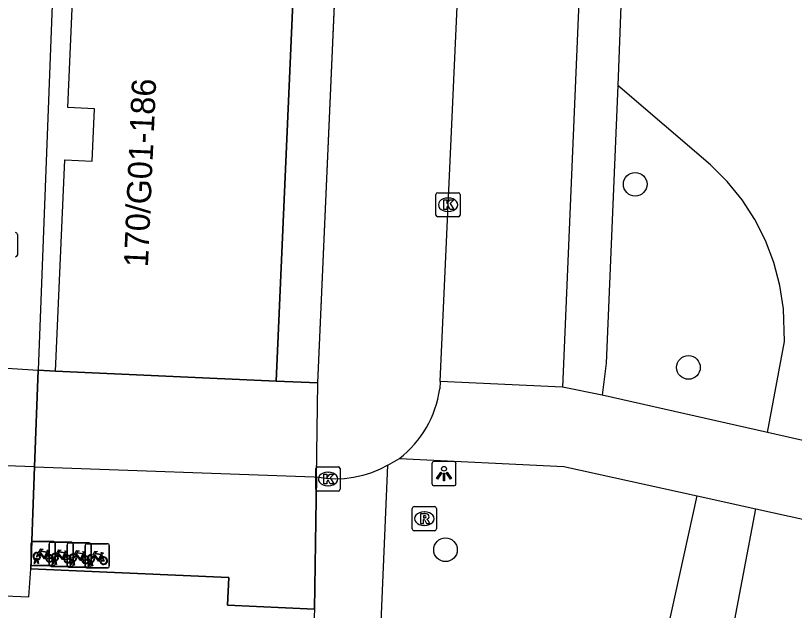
# Model space of a CAD drawing. Extents: x 161253 to 161848, y 384872 to 385383.
# Drawn here: x 161704.18 to 161736.4, y 384919.64 to 384944.25 of the extents above; entities that cross this region are included whole.
import ezdxf

# ---------------------------------------------------------------- set-up
doc = ezdxf.new("R2010")
doc.units = 0
for name, color, linetype in [('IMGEO_Boom', 7, 'Continuous'), ('IMGEO_Brandkraan', 7, 'Continuous'), ('IMGEO_Fietsenrek', 7, 'Continuous'), ('IMGEO_Groenvoorziening', 7, 'Continuous'), ('IMGEO_Kolk', 7, 'Continuous'), ('IMGEO_Lichtpunt', 7, 'Continuous'), ('IMGEO_Pand', 7, 'Continuous'), ('IMGEO_Pand_nummerreeks', 7, 'Continuous'), ('IMGEO_Pand_overbouw', 7, 'Continuous'), ('IMGEO_Parkeervlak_open', 7, 'Continuous'), ('IMGEO_Rijbaan_lokaal_open', 7, 'Continuous'), ('IMGEO_Rioolput', 7, 'Continuous'), ('IMGEO_Voetpad_gesloten', 7, 'Continuous'), ('IMGEO_Voetpad_open', 7, 'Continuous')]:
    doc.layers.add(name, color=color, linetype=linetype)

msp = doc.modelspace()

# ---------------------------------------------------------------- linework, layer by layer
at = {"layer": 'IMGEO_Boom'}
for centre in [(161729.813, 384937.267), (161732.015, 384929.69), (161721.967, 384922.147)]:
    msp.add_circle(centre, 0.489, dxfattribs=at)
at = {"layer": 'IMGEO_Brandkraan'}
msp.add_line((161704.258, 384935.192), (161704.258, 384934.34), dxfattribs=at)
msp.add_lwpolyline([(161704.258, 384935.192), (161704.258, 384934.34)], dxfattribs=at)
for centre, start, end in [((161704.182, 384935.19), 1.552, 88.448), ((161704.182, 384935.19), 1.552, 88.448), ((161704.182, 384934.342), 271.552, 358.448), ((161704.182, 384934.342), 271.552, 358.448)]:
    msp.add_arc(centre, 0.0765, start, end, dxfattribs=at)
at = {"layer": 'IMGEO_Fietsenrek'}
for p, q in [((161704.898, 384922.492), (161705.739, 384922.492)), ((161705.739, 384922.492), (161704.898, 384922.492)), ((161704.823, 384921.567), (161704.823, 384922.408)), ((161704.823, 384922.408), (161704.823, 384921.567)), ((161705.569, 384921.534), (161705.569, 384922.375)), ((161705.569, 384922.375), (161705.569, 384921.534)), ((161705.644, 384922.459), (161706.485, 384922.459)), ((161706.485, 384922.459), (161705.644, 384922.459)), ((161705.823, 384922.417), (161705.823, 384921.576)), ((161705.823, 384921.576), (161705.823, 384922.417)), ((161706.315, 384921.502), (161706.315, 384922.343)), ((161706.315, 384922.343), (161706.315, 384921.502)), ((161706.39, 384922.427), (161707.231, 384922.427)), ((161707.231, 384922.427), (161706.39, 384922.427)), ((161706.569, 384922.384), (161706.569, 384921.543)), ((161706.569, 384921.543), (161706.569, 384922.384)), ((161707.061, 384921.469), (161707.061, 384922.31)), ((161707.061, 384922.31), (161707.061, 384921.469)), ((161707.136, 384922.394), (161707.977, 384922.394)), ((161707.977, 384922.394), (161707.136, 384922.394)), ((161707.315, 384922.352), (161707.315, 384921.511)), ((161707.315, 384921.511), (161707.315, 384922.352)), ((161708.061, 384922.319), (161708.061, 384921.478)), ((161708.061, 384921.478), (161708.061, 384922.319)), ((161705.51, 384922.041), (161705.546, 384921.946)), ((161706.256, 384922.008), (161706.292, 384921.913)), ((161707.002, 384921.976), (161707.038, 384921.881)), ((161707.748, 384921.943), (161707.784, 384921.848)), ((161704.95, 384921.576), (161704.989, 384921.736)), ((161704.984, 384921.576), (161704.95, 384921.576)), ((161705.019, 384921.724), (161704.984, 384921.576)), ((161705.061, 384921.748), (161705.06, 384921.752)), ((161705.102, 384921.576), (161705.068, 384921.718)), ((161705.092, 384921.759), (161705.093, 384921.752)), ((161705.1, 384921.722), (161705.135, 384921.576)), ((161705.135, 384921.576), (161705.102, 384921.576)), ((161705.696, 384921.543), (161705.735, 384921.703)), ((161705.73, 384921.543), (161705.696, 384921.543)), ((161705.765, 384921.691), (161705.73, 384921.543)), ((161705.807, 384921.715), (161705.806, 384921.719)), ((161705.848, 384921.543), (161705.814, 384921.685)), ((161705.838, 384921.726), (161705.839, 384921.719)), ((161705.846, 384921.689), (161705.881, 384921.543)), ((161705.881, 384921.543), (161705.848, 384921.543)), ((161706.442, 384921.511), (161706.481, 384921.671)), ((161706.511, 384921.659), (161706.476, 384921.511)), ((161706.553, 384921.683), (161706.552, 384921.687)), ((161706.594, 384921.511), (161706.56, 384921.653)), ((161706.584, 384921.694), (161706.585, 384921.687)), ((161706.592, 384921.657), (161706.627, 384921.511)), ((161707.188, 384921.478), (161707.227, 384921.638)), ((161707.257, 384921.626), (161707.222, 384921.478)), ((161707.299, 384921.65), (161707.298, 384921.654)), ((161707.34, 384921.478), (161707.306, 384921.62)), ((161707.33, 384921.661), (161707.331, 384921.654)), ((161707.338, 384921.624), (161707.373, 384921.478)), ((161705.748, 384921.492), (161704.907, 384921.492)), ((161704.907, 384921.492), (161705.748, 384921.492)), ((161706.494, 384921.459), (161705.653, 384921.459)), ((161705.653, 384921.459), (161706.494, 384921.459)), ((161707.24, 384921.427), (161706.399, 384921.427)), ((161706.399, 384921.427), (161707.24, 384921.427)), ((161706.476, 384921.511), (161706.442, 384921.511)), ((161706.627, 384921.511), (161706.594, 384921.511)), ((161707.986, 384921.394), (161707.145, 384921.394)), ((161707.145, 384921.394), (161707.986, 384921.394)), ((161707.222, 384921.478), (161707.188, 384921.478)), ((161707.373, 384921.478), (161707.34, 384921.478))]:
    msp.add_line(p, q, dxfattribs=at)
for points in [[(161705.136, 384922.018), (161705.231, 384922.182), (161705.317, 384922.168), (161705.319, 384922.159), (161705.263, 384922.148), (161705.236, 384922.103), (161705.492, 384922.062)], [(161705.157, 384921.966), (161705.105, 384921.876), (161705.065, 384921.851), (161705.066, 384921.898), (161705.121, 384921.992)], [(161705.432, 384921.774), (161705.382, 384921.774), (161705.191, 384922.025), (161705.172, 384921.993)], [(161705.479, 384922.037), (161705.222, 384922.078), (161705.205, 384922.049), (161705.372, 384921.829), (161705.479, 384922.037)], [(161705.527, 384921.939), (161705.497, 384922.016), (161705.388, 384921.798), (161705.431, 384921.798)], [(161705.461, 384921.798), (161705.581, 384921.797), (161705.537, 384921.911)], [(161705.557, 384921.918), (161705.612, 384921.773), (161705.462, 384921.773)], [(161705.492, 384922.062), (161705.517, 384922.111), (161705.511, 384922.115), (161705.488, 384922.119), (161705.476, 384922.126), (161705.475, 384922.129), (161705.477, 384922.134), (161705.572, 384922.119), (161705.574, 384922.109), (161705.564, 384922.096), (161705.552, 384922.09), (161705.538, 384922.096), (161705.51, 384922.041)], [(161705.903, 384921.933), (161705.851, 384921.843), (161705.811, 384921.818), (161705.812, 384921.865), (161705.867, 384921.959)], [(161705.882, 384921.985), (161705.977, 384922.149), (161706.063, 384922.135), (161706.065, 384922.126), (161706.009, 384922.115), (161705.982, 384922.07), (161706.238, 384922.029)], [(161706.178, 384921.741), (161706.128, 384921.741), (161705.937, 384921.992), (161705.918, 384921.96)], [(161706.225, 384922.004), (161705.968, 384922.045), (161705.951, 384922.016), (161706.118, 384921.796), (161706.225, 384922.004)], [(161706.273, 384921.906), (161706.243, 384921.983), (161706.134, 384921.765), (161706.177, 384921.765)], [(161706.207, 384921.765), (161706.327, 384921.764), (161706.283, 384921.878)], [(161706.303, 384921.885), (161706.358, 384921.74), (161706.208, 384921.74)], [(161706.238, 384922.029), (161706.263, 384922.078), (161706.257, 384922.082), (161706.234, 384922.086), (161706.222, 384922.093), (161706.221, 384922.096), (161706.223, 384922.101), (161706.318, 384922.086), (161706.32, 384922.076), (161706.31, 384922.063), (161706.298, 384922.057), (161706.284, 384922.063), (161706.256, 384922.008)], [(161706.649, 384921.901), (161706.597, 384921.811), (161706.557, 384921.786), (161706.558, 384921.833), (161706.613, 384921.927)], [(161706.628, 384921.953), (161706.723, 384922.117), (161706.809, 384922.103), (161706.811, 384922.094), (161706.755, 384922.083), (161706.728, 384922.038), (161706.984, 384921.997)], [(161706.924, 384921.709), (161706.874, 384921.709), (161706.683, 384921.96), (161706.664, 384921.928)], [(161706.971, 384921.972), (161706.714, 384922.013), (161706.697, 384921.984), (161706.864, 384921.764), (161706.971, 384921.972)], [(161707.019, 384921.874), (161706.989, 384921.951), (161706.88, 384921.733), (161706.923, 384921.733)], [(161707.049, 384921.853), (161707.104, 384921.708), (161706.954, 384921.708)], [(161706.984, 384921.997), (161707.009, 384922.046), (161707.003, 384922.05), (161706.98, 384922.054), (161706.968, 384922.061), (161706.967, 384922.064), (161706.969, 384922.069), (161707.064, 384922.054), (161707.066, 384922.044), (161707.056, 384922.031), (161707.044, 384922.025), (161707.03, 384922.031), (161707.002, 384921.976)], [(161707.395, 384921.868), (161707.343, 384921.778), (161707.303, 384921.753), (161707.304, 384921.8), (161707.359, 384921.894)], [(161707.374, 384921.92), (161707.469, 384922.084), (161707.555, 384922.07), (161707.557, 384922.061), (161707.501, 384922.05), (161707.474, 384922.005), (161707.73, 384921.964)], [(161707.67, 384921.676), (161707.62, 384921.676), (161707.429, 384921.927), (161707.41, 384921.895)], [(161707.717, 384921.939), (161707.46, 384921.98), (161707.443, 384921.951), (161707.61, 384921.731), (161707.717, 384921.939)], [(161707.765, 384921.841), (161707.735, 384921.918), (161707.626, 384921.7), (161707.669, 384921.7)], [(161707.73, 384921.964), (161707.755, 384922.013), (161707.749, 384922.017), (161707.726, 384922.021), (161707.714, 384922.028), (161707.713, 384922.031), (161707.715, 384922.036), (161707.81, 384922.021), (161707.812, 384922.011), (161707.802, 384921.998), (161707.79, 384921.992), (161707.776, 384921.998), (161707.748, 384921.943)], [(161706.953, 384921.733), (161707.073, 384921.732), (161707.029, 384921.846)], [(161707.699, 384921.7), (161707.819, 384921.699), (161707.775, 384921.813)], [(161707.795, 384921.82), (161707.85, 384921.675), (161707.7, 384921.675)]]:
    msp.add_lwpolyline(points, dxfattribs=at)
for centre, radius, start, end in [((161704.901, 384922.414), 0.0779, 92.4484, 184.2845), ((161704.901, 384922.414), 0.0779, 92.4484, 184.2845), ((161705.745, 384922.414), 0.0779, 2.4484, 94.2845), ((161705.745, 384922.414), 0.0779, 2.4484, 94.2845), ((161705.647, 384922.381), 0.0779, 92.4484, 184.2845), ((161705.647, 384922.381), 0.0779, 92.4484, 184.2845), ((161706.393, 384922.349), 0.0779, 92.4484, 184.2845), ((161706.393, 384922.349), 0.0779, 92.4484, 184.2845), ((161706.491, 384922.381), 0.0779, 2.4484, 94.2845), ((161706.491, 384922.381), 0.0779, 2.4484, 94.2845), ((161707.139, 384922.316), 0.0779, 92.4484, 184.2845), ((161707.139, 384922.316), 0.0779, 92.4484, 184.2845), ((161707.237, 384922.349), 0.0779, 2.4484, 94.2845), ((161707.237, 384922.349), 0.0779, 2.4484, 94.2845), ((161707.983, 384922.316), 0.0779, 2.4484, 94.2845), ((161707.983, 384922.316), 0.0779, 2.4484, 94.2845), ((161705.063, 384921.877), 0.159, 62.6766, 242.1369), ((161705.063, 384921.877), 0.129, 63.3192, 238.903), ((161705.063, 384921.877), 0.129, 283.6043, 43.4302), ((161705.063, 384921.877), 0.159, 283.5766, 46.6042), ((161705.59, 384921.793), 0.159, 113.3408, 178.3217), ((161705.59, 384921.793), 0.159, 187.0065, 105.7708), ((161705.59, 384921.793), 0.129, 113.923, 177.9556), ((161705.59, 384921.793), 0.129, 188.6715, 104.5883), ((161705.809, 384921.844), 0.159, 62.6766, 242.1369), ((161705.809, 384921.844), 0.129, 63.3192, 238.903), ((161705.809, 384921.844), 0.129, 283.6043, 43.4302), ((161705.809, 384921.844), 0.159, 283.5766, 46.6042), ((161706.336, 384921.76), 0.159, 113.3408, 178.3217), ((161706.336, 384921.76), 0.159, 187.0065, 105.7708), ((161706.336, 384921.76), 0.129, 113.923, 177.9556), ((161706.336, 384921.76), 0.129, 188.6715, 104.5883), ((161706.555, 384921.812), 0.159, 62.6766, 242.1369), ((161706.555, 384921.812), 0.129, 63.3192, 238.903), ((161706.555, 384921.812), 0.129, 283.6043, 43.4302), ((161706.555, 384921.812), 0.159, 283.5766, 46.6042), ((161707.082, 384921.728), 0.159, 113.3408, 178.3217), ((161707.082, 384921.728), 0.159, 187.0065, 105.7708), ((161707.082, 384921.728), 0.129, 188.6715, 104.5883), ((161707.301, 384921.779), 0.159, 62.6766, 242.1369), ((161707.301, 384921.779), 0.129, 63.3192, 238.903), ((161707.301, 384921.779), 0.129, 283.6043, 43.4302), ((161707.301, 384921.779), 0.159, 283.5766, 46.6042), ((161707.828, 384921.695), 0.159, 187.0065, 105.7708), ((161704.901, 384921.57), 0.0779, 182.4484, 274.2845), ((161704.901, 384921.57), 0.0779, 182.4484, 274.2845), ((161705.043, 384921.748), 0.0499, 12.8025, 158.6934), ((161705.063, 384921.877), 0.159, 253.9967, 271.7867), ((161705.043, 384921.748), 0.0174, 12.8025, 163.4502), ((161705.063, 384921.877), 0.129, 253.415, 269.0204), ((161705.647, 384921.537), 0.0779, 182.4484, 274.2845), ((161705.647, 384921.537), 0.0779, 182.4484, 274.2845), ((161705.789, 384921.715), 0.0499, 12.8025, 158.6934), ((161705.745, 384921.57), 0.0779, 272.4484, 4.2845), ((161705.745, 384921.57), 0.0779, 272.4484, 4.2845), ((161705.809, 384921.844), 0.159, 253.9967, 271.7867), ((161705.789, 384921.715), 0.0174, 12.8025, 163.4502), ((161705.809, 384921.844), 0.129, 253.415, 269.0204), ((161706.535, 384921.683), 0.0499, 12.8025, 158.6934), ((161706.491, 384921.537), 0.0779, 272.4484, 4.2845), ((161706.491, 384921.537), 0.0779, 272.4484, 4.2845), ((161706.555, 384921.812), 0.159, 253.9967, 271.7867), ((161706.535, 384921.683), 0.0174, 12.8025, 163.4502), ((161706.555, 384921.812), 0.129, 253.415, 269.0204), ((161707.082, 384921.728), 0.129, 113.923, 177.9556), ((161707.281, 384921.65), 0.0499, 12.8025, 158.6934), ((161707.301, 384921.779), 0.159, 253.9967, 271.7867), ((161707.281, 384921.65), 0.0174, 12.8025, 163.4502), ((161707.301, 384921.779), 0.129, 253.415, 269.0204), ((161707.828, 384921.695), 0.159, 113.3408, 178.3217), ((161707.828, 384921.695), 0.129, 113.923, 177.9556), ((161707.828, 384921.695), 0.129, 188.6715, 104.5883), ((161706.393, 384921.505), 0.0779, 182.4484, 274.2845), ((161706.393, 384921.505), 0.0779, 182.4484, 274.2845), ((161707.139, 384921.472), 0.0779, 182.4484, 274.2845), ((161707.139, 384921.472), 0.0779, 182.4484, 274.2845), ((161707.237, 384921.505), 0.0779, 272.4484, 4.2845), ((161707.237, 384921.505), 0.0779, 272.4484, 4.2845), ((161707.983, 384921.472), 0.0779, 272.4484, 4.2845), ((161707.983, 384921.472), 0.0779, 272.4484, 4.2845)]:
    msp.add_arc(centre, radius, start, end, dxfattribs=at)
at = {"layer": 'IMGEO_Groenvoorziening'}
for points in [[(161729.939, 384963.677), (161729.098, 384941.357)], [(161729.098, 384941.357), (161728.608, 384929.866), (161728.449, 384928.539)], [(161735.28, 384926.994), (161735.992, 384930.76), (161735.952, 384932.12), (161735.801, 384933.083), (161735.55, 384934.026), (161735.203, 384934.936), (161734.762, 384935.806), (161734.232, 384936.625), (161733.62, 384937.383), (161732.932, 384938.074), (161729.098, 384941.357)], [(161718.843, 384908.119), (161728.459, 384907.746), (161728.73, 384908.015), (161728.849, 384908.352), (161732.373, 384924.372)], [(161718.716, 384905.121), (161728.292, 384904.75), (161729.354, 384904.9), (161730.318, 384905.37), (161731.089, 384906.116), (161731.458, 384906.73), (161731.678, 384907.354), (161734.799, 384923.838)]]:
    msp.add_lwpolyline(points, dxfattribs=at)
at = {"layer": 'IMGEO_Kolk'}
for p, q in [((161721.573, 384935.993), (161721.573, 384936.845)), ((161721.648, 384936.919), (161722.5, 384936.919)), ((161722.061, 384936.699), (161722.086, 384936.699)), ((161722.574, 384936.845), (161722.574, 384935.993)), ((161722.084, 384936.139), (161722.059, 384936.139)), ((161722.5, 384935.919), (161721.648, 384935.919)), ((161716.608, 384924.652), (161716.608, 384925.504)), ((161716.683, 384925.578), (161717.535, 384925.578)), ((161717.609, 384925.504), (161717.609, 384924.652)), ((161717.096, 384925.358), (161717.121, 384925.358)), ((161717.119, 384924.798), (161717.094, 384924.798)), ((161717.535, 384924.578), (161716.683, 384924.578))]:
    msp.add_line(p, q, dxfattribs=at)
for points in [[(161721.573, 384935.993), (161721.573, 384936.845)], [(161721.648, 384936.919), (161722.5, 384936.919)], [(161722.574, 384936.845), (161722.574, 384935.993)], [(161721.894, 384936.619), (161722.017, 384936.619), (161722.017, 384936.468), (161722.147, 384936.619), (161722.311, 384936.619), (161722.165, 384936.468), (161722.318, 384936.219), (161722.166, 384936.219), (161722.081, 384936.383), (161722.017, 384936.316), (161722.017, 384936.219), (161721.894, 384936.219), (161721.894, 384936.619)], [(161722.5, 384935.919), (161721.648, 384935.919)], [(161716.608, 384924.652), (161716.608, 384925.504)], [(161716.683, 384925.578), (161717.535, 384925.578)], [(161717.609, 384925.504), (161717.609, 384924.652)], [(161716.929, 384925.278), (161717.052, 384925.278), (161717.052, 384925.127), (161717.182, 384925.278), (161717.346, 384925.278), (161717.2, 384925.127), (161717.353, 384924.878), (161717.201, 384924.878), (161717.116, 384925.042), (161717.052, 384924.975), (161717.052, 384924.878), (161716.929, 384924.878), (161716.929, 384925.278)], [(161717.535, 384924.578), (161716.683, 384924.578)]]:
    msp.add_lwpolyline(points, dxfattribs=at)
for centre, start, end in [((161721.65, 384936.843), 91.552, 178.448), ((161721.65, 384936.843), 91.552, 178.448), ((161722.498, 384936.843), 1.552, 88.448), ((161722.498, 384936.843), 1.552, 88.448), ((161721.65, 384935.995), 181.552, 268.448), ((161721.65, 384935.995), 181.552, 268.448), ((161722.498, 384935.995), 271.552, 358.448), ((161722.498, 384935.995), 271.552, 358.448), ((161716.685, 384925.502), 91.552, 178.448), ((161716.685, 384925.502), 91.552, 178.448), ((161717.533, 384925.502), 1.552, 88.448), ((161717.533, 384925.502), 1.552, 88.448), ((161716.685, 384924.654), 181.552, 268.448), ((161716.685, 384924.654), 181.552, 268.448), ((161717.533, 384924.654), 271.552, 358.448), ((161717.533, 384924.654), 271.552, 358.448)]:
    msp.add_arc(centre, 0.0765, start, end, dxfattribs=at)
for centre, major_axis, ratio, start_param, end_param in [((161722.06, 384936.419), (-0.387, 0.002), 0.722429, 4.712389, 7.853982), ((161722.085, 384936.419), (-0.39, 0.002), 0.717154, 1.570796, 4.712389), ((161717.095, 384925.078), (-0.387, 0.002), 0.722429, 4.712389, 7.853982), ((161717.12, 384925.078), (-0.39, 0.002), 0.717154, 1.570796, 4.712389)]:
    msp.add_ellipse(centre, major_axis=major_axis, ratio=ratio, start_param=start_param, end_param=end_param, dxfattribs=at)
at = {"layer": 'IMGEO_Lichtpunt'}
for p, q in [((161722.307, 384925.795), (161721.499, 384925.795)), ((161722.307, 384925.795), (161721.499, 384925.795)), ((161721.405, 384925.7), (161721.405, 384924.893)), ((161721.405, 384925.7), (161721.405, 384924.893)), ((161722.401, 384924.893), (161722.401, 384925.7)), ((161722.401, 384924.893), (161722.401, 384925.7)), ((161721.499, 384924.799), (161722.307, 384924.799)), ((161721.499, 384924.799), (161722.307, 384924.799))]:
    msp.add_line(p, q, dxfattribs=at)
for points in [[(161721.779, 384925.364), (161721.818, 384925.336), (161721.63, 384925.074), (161721.592, 384925.101), (161721.779, 384925.364)], [(161721.881, 384925.316), (161721.928, 384925.316), (161721.928, 384924.994), (161721.881, 384924.994), (161721.881, 384925.316)], [(161721.991, 384925.336), (161722.029, 384925.363), (161722.216, 384925.101), (161722.177, 384925.073), (161721.991, 384925.336)]]:
    msp.add_lwpolyline(points, dxfattribs=at)
msp.add_circle((161721.904, 384925.498), 0.0994, dxfattribs=at)
for centre, start, end in [((161721.499, 384925.7), 90, 180), ((161721.499, 384925.7), 90, 180), ((161722.307, 384925.7), 0, 90), ((161722.307, 384925.7), 0, 90), ((161721.499, 384924.893), 180, 270), ((161721.499, 384924.893), 180, 270), ((161722.307, 384924.893), 270, 0), ((161722.307, 384924.893), 270, 360)]:
    msp.add_arc(centre, 0.0946, start, end, dxfattribs=at)
at = {"layer": 'IMGEO_Pand'}
for points in [[(161705.831, 384929.532), (161706.218, 384938.274), (161707.35, 384938.224), (161707.446, 384940.391), (161706.346, 384940.44), (161706.708, 384948.629)], [(161714.962, 384929.128), (161715.808, 384948.231)], [(161705.831, 384929.532), (161714.962, 384929.128)], [(161701.058, 384920.348), (161704.739, 384920.199), (161704.814, 384921.352)], [(161716.555, 384919.692), (161712.949, 384919.853), (161713, 384920.994), (161704.814, 384921.352)], [(161716.555, 384919.692), (161715.997, 384907.204)]]:
    msp.add_lwpolyline(points, dxfattribs=at)
at = {"layer": 'IMGEO_Pand_overbouw'}
for points in [[(161706.218, 384938.274), (161707.35, 384938.224), (161707.446, 384940.391), (161706.346, 384940.44), (161706.708, 384948.629), (161705.849, 384948.667), (161705.123, 384929.577), (161705.831, 384929.532)], [(161717.527, 384948.15), (161715.808, 384948.231), (161714.962, 384929.128), (161716.686, 384929.058)], [(161716.631, 384925.145), (161716.686, 384929.058), (161714.962, 384929.128), (161705.831, 384929.532), (161705.123, 384929.577), (161704.973, 384925.573), (161704.814, 384921.352), (161713, 384920.994), (161712.949, 384919.853), (161716.555, 384919.692)]]:
    msp.add_lwpolyline(points, close=True, dxfattribs=at)
at = {"layer": 'IMGEO_Parkeervlak_open'}
msp.add_lwpolyline([(161728.314, 384964.348), (161726.8, 384928.88)], dxfattribs=at)
at = {"layer": 'IMGEO_Rijbaan_lokaal_open'}
for points in [[(161716.686, 384929.058), (161720.004, 385004.377)], [(161721.742, 384929.109), (161722.569, 384947.361), (161723.419, 384966.524)], [(161701.672, 384929.795), (161705.123, 384929.577)], [(161704.973, 384925.573), (161705.123, 384929.577)], [(161705.123, 384929.577), (161705.831, 384929.532)], [(161716.686, 384929.058), (161714.962, 384929.128)], [(161716.631, 384925.145), (161716.686, 384929.058)], [(161721.742, 384929.109), (161721.728, 384928.805)], [(161704.973, 384925.573), (161667.878, 384926.869)], [(161719.586, 384925.643), (161720.062, 384925.919)], [(161704.973, 384925.573), (161716.53, 384925.166), (161716.631, 384925.145)], [(161719.586, 384925.643), (161719.266, 384925.476), (161718.91, 384925.329), (161718.542, 384925.213), (161718.165, 384925.131), (161717.783, 384925.083), (161717.398, 384925.069), (161717.013, 384925.09), (161716.631, 384925.145)]]:
    msp.add_lwpolyline(points, dxfattribs=at)
msp.add_arc((161717.303, 384929.436), 4.47, 308.1195, 351.8874, dxfattribs=at)
at = {"layer": 'IMGEO_Rioolput'}
for p, q in [((161720.59, 384923.008), (161720.59, 384923.86)), ((161720.665, 384923.934), (161721.517, 384923.934)), ((161721.591, 384923.86), (161721.591, 384923.008)), ((161721.078, 384923.714), (161721.103, 384923.714)), ((161721.101, 384923.154), (161721.076, 384923.154)), ((161721.517, 384922.934), (161720.665, 384922.934))]:
    msp.add_line(p, q, dxfattribs=at)
for points in [[(161720.59, 384923.008), (161720.59, 384923.86)], [(161720.665, 384923.934), (161721.517, 384923.934)], [(161721.591, 384923.86), (161721.591, 384923.008)], [(161721.179, 384923.632), (161720.927, 384923.634), (161720.927, 384923.234)], [(161721.105, 384923.553), (161721.051, 384923.553), (161721.051, 384923.472)], [(161721.051, 384923.472), (161721.103, 384923.472)], [(161720.927, 384923.234), (161721.051, 384923.234), (161721.051, 384923.396), (161721.062, 384923.396)], [(161721.109, 384923.367), (161721.18, 384923.234), (161721.32, 384923.234), (161721.255, 384923.36)], [(161721.517, 384922.934), (161720.665, 384922.934)]]:
    msp.add_lwpolyline(points, dxfattribs=at)
for centre, radius, start, end in [((161720.667, 384923.858), 0.0765, 91.552, 178.448), ((161720.667, 384923.858), 0.0765, 91.552, 178.448), ((161721.515, 384923.858), 0.0765, 1.552, 88.448), ((161721.515, 384923.858), 0.0765, 1.552, 88.448), ((161721.087, 384923.661), 0.19, 274.7715, 282.9687), ((161721.111, 384923.457), 0.0964, 77.0061, 93.1865), ((161721.125, 384923.514), 0.0378, 276.6634, 79.6772), ((161721.178, 384923.522), 0.109, 350.3612, 89.416), ((161721.176, 384923.522), 0.112, 277.5842, 350.9817), ((161721.061, 384923.343), 0.0533, 26.0293, 88.6989), ((161721.16, 384923.307), 0.108, 29.5134, 73.7905), ((161720.667, 384923.01), 0.0765, 181.552, 268.448), ((161720.667, 384923.01), 0.0765, 181.552, 268.448), ((161721.515, 384923.01), 0.0765, 271.552, 358.448), ((161721.515, 384923.01), 0.0765, 271.552, 358.448)]:
    msp.add_arc(centre, radius, start, end, dxfattribs=at)
for centre, major_axis, ratio, start_param, end_param in [((161721.077, 384923.434), (-0.387, 0.002), 0.722429, 4.712389, 7.853982), ((161721.102, 384923.434), (-0.39, 0.002), 0.717154, 1.570796, 4.712389)]:
    msp.add_ellipse(centre, major_axis=major_axis, ratio=ratio, start_param=start_param, end_param=end_param, dxfattribs=at)
at = {"layer": 'IMGEO_Voetpad_gesloten'}
for points in [[(161726.8, 384928.88), (161721.742, 384929.109)], [(161728.449, 384928.539), (161726.8, 384928.88)], [(161735.28, 384926.994), (161728.449, 384928.539)], [(161750.012, 384923.662), (161735.28, 384926.994)], [(161720.062, 384925.919), (161726.857, 384925.585), (161732.373, 384924.372)], [(161732.373, 384924.372), (161734.799, 384923.838)], [(161734.799, 384923.838), (161749.286, 384920.651)]]:
    msp.add_lwpolyline(points, dxfattribs=at)
at = {"layer": 'IMGEO_Voetpad_open'}
for points in [[(161704.814, 384921.352), (161704.973, 384925.573)], [(161718.843, 384908.119), (161719.586, 384925.643)], [(161716.631, 384925.145), (161716.555, 384919.692)]]:
    msp.add_lwpolyline(points, dxfattribs=at)

# ---------------------------------------------------------------- texts
at = {"layer": 'IMGEO_Pand_nummerreeks'}
msp.add_text('170/G01-186', height=1, rotation=87.4634, dxfattribs=at).set_placement((161709.657, 384933.819))

doc.saveas('drawing.dxf')
